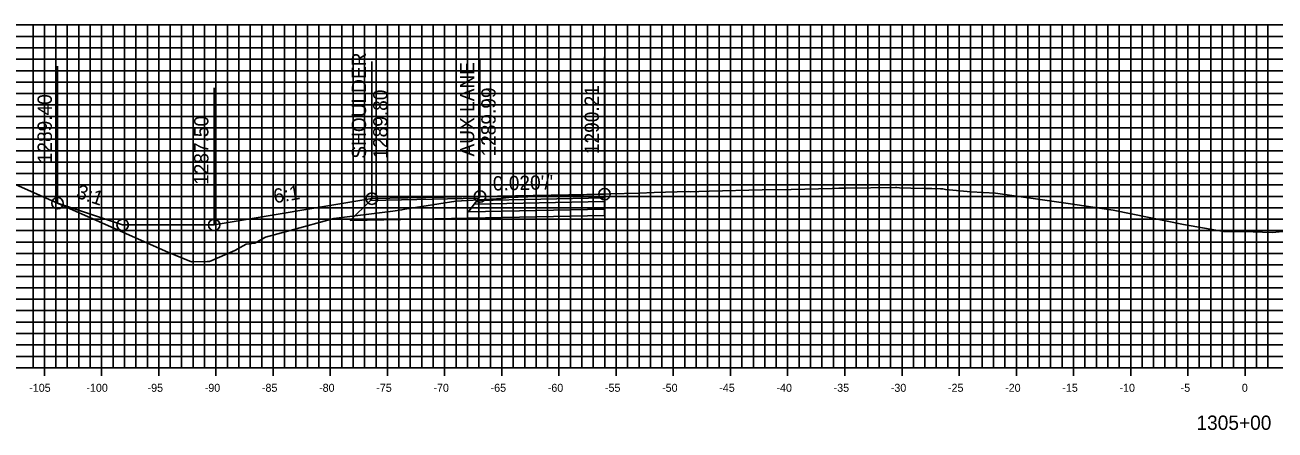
# Model space of a CAD drawing. Extents: x 674939 to 678919, y 750652 to 765176.
# Drawn here: x 678641.8 to 678751.2, y 764565.8 to 764601.3 of the extents above; entities that cross this region are included whole.
import ezdxf

# ---------------------------------------------------------------- set-up
doc = ezdxf.new("R2010")
doc.units = 0
for name, color, linetype in [('R_Alt Surface', 7, 'Continuous'), ('R_Axis', 7, 'Continuous'), ('R_Axis Annot', 7, 'Continuous'), ('R_Exist Surface', 7, 'Continuous'), ('R_Fin Surface', 7, 'Continuous'), ('R_Grid', 7, 'Continuous'), ('R_No Plot', 7, 'Continuous'), ('R_Xsect Elev', 7, 'Continuous'), ('R_Xsect Slope', 7, 'Continuous')]:
    doc.layers.add(name, color=color, linetype=linetype)

msp = doc.modelspace()

# ---------------------------------------------------------------- linework, layer by layer
for points in [[(678658.37, 764583.79), (678650.37, 764583.79), (678644.68, 764585.69)], [(678672.16, 764586.09), (678658.37, 764583.79)]]:
    msp.add_lwpolyline(points)
at = {"layer": 'R_Alt Surface'}
for points in [[(678692.52, 764586.16), (678692.52, 764585.83), (678681.12, 764585.6), (678681.37, 764585.94)], [(678692.52, 764585.83), (678692.52, 764585.17), (678680.62, 764584.93), (678681.12, 764585.6)]]:
    msp.add_lwpolyline(points, close=True, dxfattribs=at)
msp.add_lwpolyline([(678692.52, 764585.17), (678692.52, 764584.63), (678680.62, 764584.39), (678670.28, 764584.18), (678672.04, 764585.93)], dxfattribs=at)
at = {"layer": 'R_Axis'}
for p, q in [((678643.53, 764570.59), (678643.53, 764571.99)), ((678648.53, 764570.59), (678648.53, 764571.99)), ((678653.53, 764570.59), (678653.53, 764571.99)), ((678658.53, 764570.59), (678658.53, 764571.99)), ((678663.53, 764570.59), (678663.53, 764571.99)), ((678668.53, 764570.59), (678668.53, 764571.99)), ((678673.53, 764570.59), (678673.53, 764571.99)), ((678678.53, 764570.59), (678678.53, 764571.99)), ((678683.53, 764570.59), (678683.53, 764571.99)), ((678688.53, 764570.59), (678688.53, 764571.99)), ((678693.53, 764570.59), (678693.53, 764571.99)), ((678698.53, 764570.59), (678698.53, 764571.99)), ((678703.53, 764570.59), (678703.53, 764571.99)), ((678708.53, 764570.59), (678708.53, 764571.99)), ((678713.53, 764570.59), (678713.53, 764571.99)), ((678718.53, 764570.59), (678718.53, 764571.99)), ((678723.53, 764570.59), (678723.53, 764571.99)), ((678728.53, 764570.59), (678728.53, 764571.99)), ((678733.53, 764570.59), (678733.53, 764571.99)), ((678738.53, 764570.59), (678738.53, 764571.99)), ((678743.53, 764570.59), (678743.53, 764571.99)), ((678748.53, 764570.59), (678748.53, 764571.99)), ((678598.53, 764571.29), (678898.53, 764571.29))]:
    msp.add_line(p, q, dxfattribs=at)
at = {"layer": 'R_Exist Surface'}
msp.add_lwpolyline([(678640.52, 764587.54), (678654.32, 764581.4), (678656.38, 764580.56), (678657.76, 764580.6), (678657.98, 764580.6), (678660.19, 764581.55), (678661.17, 764582.11), (678661.93, 764582.2), (678662.87, 764582.71), (678665.01, 764583.3), (678668.84, 764584.35), (678674, 764585.01), (678674.8, 764585.12), (678675.05, 764585.16), (678679.5, 764585.88), (678682.06, 764586.03), (678683.55, 764586.11), (678683.63, 764586.12), (678684.15, 764586.2), (678685.81, 764586.26), (678691.5, 764586.46), (678692.11, 764586.48), (678692.52, 764586.49), (678692.96, 764586.51), (678695.55, 764586.58), (678696.86, 764586.63), (678699.85, 764586.72), (678700, 764586.69), (678700.75, 764586.73), (678701.66, 764586.75), (678706.3, 764586.86), (678708.84, 764586.9), (678712.41, 764586.97), (678713.01, 764587), (678713.61, 764587), (678717.95, 764587.07), (678718.03, 764587.07), (678718.08, 764587.06), (678718.31, 764587.05), (678719.3, 764587.01), (678720.5, 764586.99), (678721.15, 764586.98), (678721.9, 764586.96), (678722.09, 764586.94), (678722.34, 764586.89), (678724.55, 764586.7), (678726.7, 764586.56), (678732.85, 764585.7), (678737.01, 764585.08), (678743.15, 764583.84), (678746.66, 764583.21), (678748.4, 764583.21), (678750.9, 764583.14), (678752.15, 764583.25)], dxfattribs=at)
at = {"layer": 'R_Fin Surface'}
for points in [[(678644.68, 764585.69), (678650.37, 764583.79), (678658.37, 764583.79), (678672.16, 764586.09), (678681.62, 764586.28), (678692.52, 764586.49)], [(678672.16, 764586.09), (678681.62, 764586.28), (678692.52, 764586.49)], [(678672.16, 764586.09), (678672.16, 764586.09)]]:
    msp.add_lwpolyline(points, dxfattribs=at)
for points in [[(678681.62, 764586.28), (678672.16, 764586.09), (678672.04, 764585.93), (678681.5, 764586.12)], [(678692.52, 764586.49), (678692.52, 764586.16), (678681.37, 764585.94), (678681.62, 764586.28)]]:
    msp.add_lwpolyline(points, close=True, dxfattribs=at)
at = {"layer": 'R_Grid'}
for p, q in [((678598.53, 764601.29), (678898.53, 764601.29)), ((678642.53, 764571.29), (678642.53, 764601.29)), ((678643.53, 764571.29), (678643.53, 764601.29)), ((678644.53, 764571.29), (678644.53, 764601.29)), ((678645.53, 764571.29), (678645.53, 764601.29)), ((678646.53, 764571.29), (678646.53, 764601.29)), ((678647.53, 764571.29), (678647.53, 764601.29)), ((678648.53, 764571.29), (678648.53, 764601.29)), ((678649.53, 764571.29), (678649.53, 764601.29)), ((678650.53, 764571.29), (678650.53, 764601.29)), ((678651.53, 764571.29), (678651.53, 764601.29)), ((678652.53, 764571.29), (678652.53, 764601.29)), ((678653.53, 764571.29), (678653.53, 764601.29)), ((678654.53, 764571.29), (678654.53, 764601.29)), ((678655.53, 764571.29), (678655.53, 764601.29)), ((678656.53, 764571.29), (678656.53, 764601.29)), ((678657.53, 764571.29), (678657.53, 764601.29)), ((678658.53, 764571.29), (678658.53, 764601.29)), ((678659.53, 764571.29), (678659.53, 764601.29)), ((678660.53, 764571.29), (678660.53, 764601.29)), ((678661.53, 764571.29), (678661.53, 764601.29)), ((678662.53, 764571.29), (678662.53, 764601.29)), ((678663.53, 764571.29), (678663.53, 764601.29)), ((678664.53, 764571.29), (678664.53, 764601.29)), ((678665.53, 764571.29), (678665.53, 764601.29)), ((678666.53, 764571.29), (678666.53, 764601.29)), ((678667.53, 764571.29), (678667.53, 764601.29)), ((678668.53, 764571.29), (678668.53, 764601.29)), ((678669.53, 764571.29), (678669.53, 764601.29)), ((678670.53, 764571.29), (678670.53, 764601.29)), ((678671.53, 764571.29), (678671.53, 764601.29)), ((678672.53, 764571.29), (678672.53, 764601.29)), ((678673.53, 764571.29), (678673.53, 764601.29)), ((678674.53, 764571.29), (678674.53, 764601.29)), ((678675.53, 764571.29), (678675.53, 764601.29)), ((678676.53, 764571.29), (678676.53, 764601.29)), ((678677.53, 764571.29), (678677.53, 764601.29)), ((678678.53, 764571.29), (678678.53, 764601.29)), ((678679.53, 764571.29), (678679.53, 764601.29)), ((678680.53, 764571.29), (678680.53, 764601.29)), ((678681.53, 764571.29), (678681.53, 764601.29)), ((678682.53, 764571.29), (678682.53, 764601.29)), ((678683.53, 764571.29), (678683.53, 764601.29)), ((678684.53, 764571.29), (678684.53, 764601.29)), ((678685.53, 764571.29), (678685.53, 764601.29)), ((678686.53, 764571.29), (678686.53, 764601.29)), ((678687.53, 764571.29), (678687.53, 764601.29)), ((678688.53, 764571.29), (678688.53, 764601.29)), ((678689.53, 764571.29), (678689.53, 764601.29)), ((678690.53, 764571.29), (678690.53, 764601.29)), ((678691.53, 764571.29), (678691.53, 764601.29)), ((678692.53, 764571.29), (678692.53, 764601.29)), ((678693.53, 764571.29), (678693.53, 764601.29)), ((678694.53, 764571.29), (678694.53, 764601.29)), ((678695.53, 764571.29), (678695.53, 764601.29)), ((678696.53, 764571.29), (678696.53, 764601.29)), ((678697.53, 764571.29), (678697.53, 764601.29)), ((678698.53, 764571.29), (678698.53, 764601.29)), ((678699.53, 764571.29), (678699.53, 764601.29)), ((678700.53, 764571.29), (678700.53, 764601.29)), ((678701.53, 764571.29), (678701.53, 764601.29)), ((678702.53, 764571.29), (678702.53, 764601.29)), ((678703.53, 764571.29), (678703.53, 764601.29)), ((678704.53, 764571.29), (678704.53, 764601.29)), ((678705.53, 764571.29), (678705.53, 764601.29)), ((678706.53, 764571.29), (678706.53, 764601.29)), ((678707.53, 764571.29), (678707.53, 764601.29)), ((678708.53, 764571.29), (678708.53, 764601.29)), ((678709.53, 764571.29), (678709.53, 764601.29)), ((678710.53, 764571.29), (678710.53, 764601.29)), ((678711.53, 764571.29), (678711.53, 764601.29)), ((678712.53, 764571.29), (678712.53, 764601.29)), ((678713.53, 764571.29), (678713.53, 764601.29)), ((678714.53, 764571.29), (678714.53, 764601.29)), ((678715.53, 764571.29), (678715.53, 764601.29)), ((678716.53, 764571.29), (678716.53, 764601.29)), ((678717.53, 764571.29), (678717.53, 764601.29)), ((678718.53, 764571.29), (678718.53, 764601.29)), ((678719.53, 764571.29), (678719.53, 764601.29)), ((678720.53, 764571.29), (678720.53, 764601.29)), ((678721.53, 764571.29), (678721.53, 764601.29)), ((678722.53, 764571.29), (678722.53, 764601.29)), ((678723.53, 764571.29), (678723.53, 764601.29)), ((678724.53, 764571.29), (678724.53, 764601.29)), ((678725.53, 764571.29), (678725.53, 764601.29)), ((678726.53, 764571.29), (678726.53, 764601.29)), ((678727.53, 764571.29), (678727.53, 764601.29)), ((678728.53, 764571.29), (678728.53, 764601.29)), ((678729.53, 764571.29), (678729.53, 764601.29)), ((678730.53, 764571.29), (678730.53, 764601.29)), ((678731.53, 764571.29), (678731.53, 764601.29)), ((678732.53, 764571.29), (678732.53, 764601.29)), ((678733.53, 764571.29), (678733.53, 764601.29)), ((678734.53, 764571.29), (678734.53, 764601.29)), ((678735.53, 764571.29), (678735.53, 764601.29)), ((678736.53, 764571.29), (678736.53, 764601.29)), ((678737.53, 764571.29), (678737.53, 764601.29)), ((678738.53, 764571.29), (678738.53, 764601.29)), ((678739.53, 764571.29), (678739.53, 764601.29)), ((678740.53, 764571.29), (678740.53, 764601.29)), ((678741.53, 764571.29), (678741.53, 764601.29)), ((678742.53, 764571.29), (678742.53, 764601.29)), ((678743.53, 764571.29), (678743.53, 764601.29)), ((678744.53, 764571.29), (678744.53, 764601.29)), ((678745.53, 764571.29), (678745.53, 764601.29)), ((678746.53, 764571.29), (678746.53, 764601.29)), ((678747.53, 764571.29), (678747.53, 764601.29)), ((678748.53, 764571.29), (678748.53, 764601.29)), ((678749.53, 764571.29), (678749.53, 764601.29)), ((678750.53, 764571.29), (678750.53, 764601.29)), ((678598.53, 764600.29), (678898.53, 764600.29)), ((678598.53, 764599.29), (678898.53, 764599.29)), ((678598.53, 764598.29), (678898.53, 764598.29)), ((678598.53, 764597.29), (678898.53, 764597.29)), ((678598.53, 764596.29), (678898.53, 764596.29)), ((678598.53, 764595.29), (678898.53, 764595.29)), ((678598.53, 764594.29), (678898.53, 764594.29)), ((678598.53, 764593.29), (678898.53, 764593.29)), ((678598.53, 764592.29), (678898.53, 764592.29)), ((678598.53, 764591.29), (678898.53, 764591.29)), ((678598.53, 764590.29), (678898.53, 764590.29)), ((678598.53, 764589.29), (678898.53, 764589.29)), ((678598.53, 764588.29), (678898.53, 764588.29)), ((678598.53, 764587.29), (678898.53, 764587.29)), ((678598.53, 764586.29), (678898.53, 764586.29)), ((678598.53, 764585.29), (678898.53, 764585.29)), ((678598.53, 764584.29), (678898.53, 764584.29)), ((678598.53, 764583.29), (678898.53, 764583.29)), ((678598.53, 764582.29), (678898.53, 764582.29)), ((678598.53, 764581.29), (678898.53, 764581.29)), ((678598.53, 764580.29), (678898.53, 764580.29)), ((678598.53, 764579.29), (678898.53, 764579.29)), ((678598.53, 764578.29), (678898.53, 764578.29)), ((678598.53, 764577.29), (678898.53, 764577.29)), ((678598.53, 764576.29), (678898.53, 764576.29)), ((678598.53, 764575.29), (678898.53, 764575.29)), ((678598.53, 764574.29), (678898.53, 764574.29)), ((678598.53, 764573.29), (678898.53, 764573.29)), ((678598.53, 764572.29), (678898.53, 764572.29)), ((678598.53, 764571.29), (678898.53, 764571.29))]:
    msp.add_line(p, q, dxfattribs=at)
at = {"layer": 'R_No Plot'}
for centre in [(678644.68, 764585.69), (678672.16, 764586.09), (678672.16, 764586.09), (678681.62, 764586.28), (678692.52, 764586.49), (678650.37, 764583.79), (678658.37, 764583.79)]:
    msp.add_circle(centre, 0.5, dxfattribs=at)
at = {"layer": 'R_Xsect Elev'}
for p, q in [((678681.62, 764586.28), (678681.62, 764598.28)), ((678692.52, 764586.49), (678692.52, 764598.49)), ((678644.68, 764585.69), (678644.68, 764597.69)), ((678672.16, 764586.09), (678672.16, 764598.09)), ((678658.37, 764583.79), (678658.37, 764595.79))]:
    msp.add_line(p, q, dxfattribs=at)

# ---------------------------------------------------------------- texts
at = {"layer": 'R_Axis Annot'}
for s, height, p in [('-105', 0.7, (678642.2, 764569.19)), ('-100', 0.7, (678647.2, 764569.19)), ('-95', 0.7, (678652.55, 764569.19)), ('-90', 0.7, (678657.55, 764569.19)), ('-85', 0.7, (678662.55, 764569.19)), ('-80', 0.7, (678667.55, 764569.19)), ('-75', 0.7, (678672.55, 764569.19)), ('-70', 0.7, (678677.55, 764569.19)), ('-65', 0.7, (678682.55, 764569.19)), ('-60', 0.7, (678687.55, 764569.19)), ('-55', 0.7, (678692.55, 764569.19)), ('-50', 0.7, (678697.55, 764569.19)), ('-45', 0.7, (678702.55, 764569.19)), ('-40', 0.7, (678707.55, 764569.19)), ('-35', 0.7, (678712.55, 764569.19)), ('-30', 0.7, (678717.55, 764569.19)), ('-25', 0.7, (678722.55, 764569.19)), ('-20', 0.7, (678727.55, 764569.19)), ('-15', 0.7, (678732.55, 764569.19)), ('-10', 0.7, (678737.55, 764569.19)), ('-5', 0.7, (678742.9, 764569.19)), ('0', 0.7, (678748.25, 764569.19)), ('1305+00', 1.25, (678744.28, 764565.86))]:
    msp.add_text(s, height=height, dxfattribs=at).set_placement(p)
at = {"layer": 'R_Xsect Elev'}
for s, p in [('SHOULDER', (678671.66, 764589.59)), ('AUX LANE', (678681.12, 764589.78)), ('1289.40', (678644.18, 764589.19)), ('1289.80', (678673.53, 764589.59)), ('1289.99', (678682.99, 764589.78)), ('1290.21', (678692.02, 764589.99)), ('1287.50', (678657.87, 764587.29))]:
    msp.add_text(s, height=1.25, rotation=90, dxfattribs=at).set_placement(p)
at = {"layer": 'R_Xsect Slope'}
for s, rotation, p in [('3:1', 341.5651, (678646.22, 764586.2)), ("0.020'/'", 1.1458, (678682.76, 764586.8)), ('6:1', 9.4623, (678663.66, 764585.68))]:
    msp.add_text(s, height=1.25, rotation=rotation, dxfattribs=at).set_placement(p)

doc.saveas('drawing.dxf')
